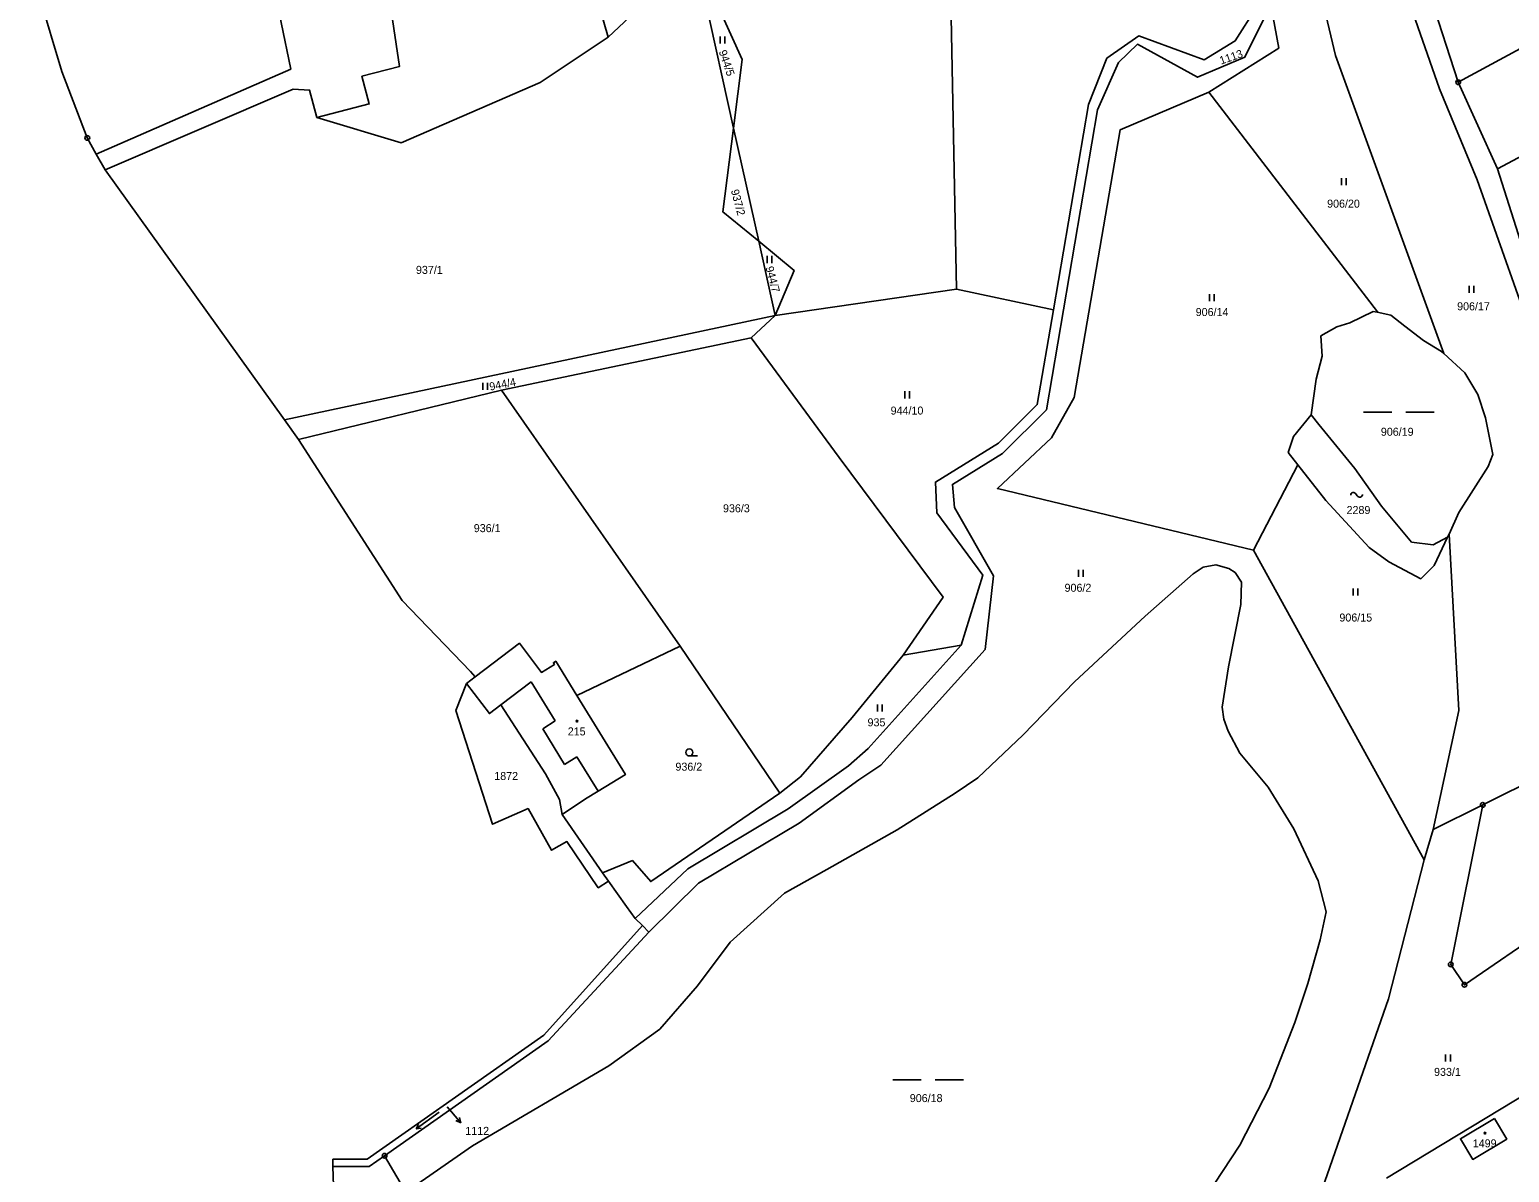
# Model space of a CAD drawing. Extents: x -680203 to -673936, y -1102717 to -1093650.
# Drawn here: x -679923.7 to -679609.4, y -1097761.8 to -1097519.2 of the extents above; entities that cross this region are included whole.
import ezdxf

# ---------------------------------------------------------------- set-up
doc = ezdxf.new("R2010")
doc.units = 0
for name, color, linetype in [('SOxx02xx_Koleje_param další_Popis10', 7, 'Continuous'), ('SOxx02xx_Staničení_Popis10', 7, 'Continuous'), ('SOxxxxxx_Koleje_hlavní_body_Popis10', 7, 'Continuous'), ('SOxxxxxx_Koleje_param další_Popis10', 7, 'Continuous'), ('SOxxxxxx_Osa_bod_P', 7, 'Continuous'), ('SOxxxxxx_Staničení_Popis10', 7, 'Continuous'), ('x_prac', 7, 'Continuous')]:
    doc.layers.add(name, color=color, linetype=linetype)

msp = doc.modelspace()

# ---------------------------------------------------------------- linework, layer by layer
at = {"layer": 'SOxx02xx_Koleje_param další_Popis10'}
for centre, radius in [((-679620.28, -1097530.33), 0.5), ((-679620.28, -1097530.33), 0.0303), ((-679911.42, -1097542.15), 0.5), ((-679911.42, -1097542.15), 0.0303), ((-679615.07, -1097683.75), 0.5), ((-679615.07, -1097683.75), 0.0303), ((-679621.87, -1097717.62), 0.5), ((-679621.87, -1097717.62), 0.0303), ((-679618.97, -1097721.95), 0.5), ((-679618.97, -1097721.95), 0.0303), ((-679848.3, -1097758.24), 0.5), ((-679848.3, -1097758.24), 0.0303)]:
    msp.add_circle(centre, radius, dxfattribs=at)
at = {"layer": 'SOxx02xx_Staničení_Popis10'}
for p, q in [((-679834.98, -1097747.84), (-679834.06, -1097748.95)), ((-679834.06, -1097748.95), (-679832.13, -1097751.25)), ((-679832.13, -1097751.25), (-679833.16, -1097750.8)), ((-679832.13, -1097751.25), (-679832.39, -1097750.16))]:
    msp.add_line(p, q, dxfattribs=at)
at = {"layer": 'SOxxxxxx_Koleje_hlavní_body_Popis10'}
for p, q in [((-679777, -1097522.13), (-679777, -1097520.63)), ((-679776, -1097522.13), (-679776, -1097520.63)), ((-679645.1, -1097552.19), (-679645.1, -1097550.69)), ((-679644.1, -1097552.19), (-679644.1, -1097550.69)), ((-679767.03, -1097568.72), (-679767.03, -1097567.22)), ((-679766.03, -1097568.72), (-679766.03, -1097567.22)), ((-679673.09, -1097576.84), (-679673.09, -1097575.34)), ((-679672.09, -1097576.84), (-679672.09, -1097575.34)), ((-679617.93, -1097575.05), (-679617.93, -1097573.55)), ((-679616.93, -1097575.05), (-679616.93, -1097573.55)), ((-679827.43, -1097595.67), (-679827.43, -1097594.17)), ((-679826.43, -1097595.67), (-679826.43, -1097594.17)), ((-679737.83, -1097597.45), (-679737.83, -1097595.95)), ((-679736.83, -1097597.45), (-679736.83, -1097595.95)), ((-679640.37, -1097600.39), (-679634.37, -1097600.39)), ((-679631.37, -1097600.39), (-679625.37, -1097600.39)), ((-679700.9, -1097635.33), (-679700.9, -1097633.83)), ((-679699.9, -1097635.33), (-679699.9, -1097633.83)), ((-679642.62, -1097639.31), (-679642.62, -1097637.81)), ((-679641.62, -1097639.31), (-679641.62, -1097637.81)), ((-679743.6, -1097663.96), (-679743.6, -1097662.46)), ((-679742.6, -1097663.96), (-679742.6, -1097662.46)), ((-679783.57, -1097673.37), (-679781.82, -1097673.37)), ((-679622.95, -1097738.22), (-679622.95, -1097736.72)), ((-679621.95, -1097738.22), (-679621.95, -1097736.72)), ((-679740.36, -1097742.15), (-679734.36, -1097742.15)), ((-679731.36, -1097742.15), (-679725.36, -1097742.15)), ((-679836.72, -1097749.02), (-679841.58, -1097752.55)), ((-679841.58, -1097752.55), (-679841.08, -1097751.57)), ((-679841.58, -1097752.55), (-679840.49, -1097752.38))]:
    msp.add_line(p, q, dxfattribs=at)
msp.add_circle((-679783.57, -1097672.62), 0.75, dxfattribs=at)
at = {"layer": 'SOxxxxxx_Koleje_param další_Popis10'}
msp.add_line((-679642.01, -1097617.73), (-679641.71, -1097618.13), dxfattribs=at)
for centre in [(-679807.41, -1097665.98), (-679614.58, -1097753.44)]:
    msp.add_circle(centre, 0.175, dxfattribs=at)
for centre, start, end in [((-679642.52, -1097618.02), 29.2914, 181.2189), ((-679641.2, -1097617.84), 209.2914, 1.2189)]:
    msp.add_arc(centre, 0.588, start, end, dxfattribs=at)
at = {"layer": 'SOxxxxxx_Staničení_Popis10'}
for p, q in [((-679817.19, -1097657.63), (-679823.62, -1097662.54)), ((-679812.09, -1097665.94), (-679817.19, -1097657.63)), ((-679814.68, -1097667.6), (-679812.09, -1097665.94)), ((-679810.07, -1097675.2), (-679814.68, -1097667.6)), ((-679807.43, -1097673.54), (-679810.07, -1097675.2)), ((-679807.43, -1097673.54), (-679802.94, -1097680.86))]:
    msp.add_line(p, q, dxfattribs=at)
at = {"layer": 'x_prac'}
for p, q in [((-679632.9, -1097491.46), (-679620.28, -1097530.33)), ((-679782.31, -1097503.4), (-679800.78, -1097520.73)), ((-679774.17, -1097540.07), (-679782.31, -1097503.4)), ((-679923.68, -1097505.11), (-679916.8, -1097528.04)), ((-679800.78, -1097520.73), (-679805.59, -1097504.27)), ((-679916.8, -1097528.04), (-679911.42, -1097542.15)), ((-679620.28, -1097530.33), (-679611.97, -1097548.71)), ((-679774.17, -1097540.07), (-679768.84, -1097564.1)), ((-679911.42, -1097542.15), (-679909.52, -1097545.58)), ((-679909.52, -1097545.58), (-679907.65, -1097548.96)), ((-679907.65, -1097548.96), (-679869.55, -1097602.01)), ((-679765.34, -1097579.89), (-679768.84, -1097564.1)), ((-679765.34, -1097579.89), (-679726.83, -1097574.23)), ((-679706.26, -1097578.66), (-679726.83, -1097574.23)), ((-679638.33, -1097579), (-679637.5, -1097579.17)), ((-679637.5, -1097579.17), (-679634.6, -1097579.78)), ((-679869.55, -1097602.01), (-679765.34, -1097579.89)), ((-679770.43, -1097584.58), (-679765.34, -1097579.89)), ((-679770.43, -1097584.58), (-679823.47, -1097595.71)), ((-679623.82, -1097587.51), (-679623.35, -1097587.94)), ((-679623.35, -1097587.94), (-679618.9, -1097592.04)), ((-679823.47, -1097595.71), (-679866.56, -1097606.2)), ((-679823.47, -1097595.71), (-679785.54, -1097650.03)), ((-679866.56, -1097606.2), (-679869.55, -1097602.01)), ((-679654.32, -1097611.53), (-679656.36, -1097608.93)), ((-679663.75, -1097629.66), (-679654.32, -1097611.53)), ((-679648.36, -1097619.16), (-679654.32, -1097611.53)), ((-679620.17, -1097621.71), (-679622.23, -1097626.27)), ((-679622.23, -1097626.27), (-679622.53, -1097626.95)), ((-679627.54, -1097695.39), (-679663.75, -1097629.66)), ((-679785.54, -1097650.03), (-679807.47, -1097660.53)), ((-679764.38, -1097681.26), (-679785.54, -1097650.03)), ((-679725.85, -1097649.87), (-679738.15, -1097651.97)), ((-679830.92, -1097657.97), (-679829.06, -1097656.57)), ((-679830.05, -1097655.47), (-679829.06, -1097656.57)), ((-679615.07, -1097683.75), (-679586.39, -1097669.42)), ((-679802.01, -1097698.19), (-679810.57, -1097685.83)), ((-679625.57, -1097689), (-679615.07, -1097683.75)), ((-679621.87, -1097717.62), (-679615.07, -1097683.75)), ((-679627.54, -1097695.39), (-679625.57, -1097689)), ((-679800.76, -1097699.92), (-679802.01, -1097698.19)), ((-679800.76, -1097699.92), (-679796.89, -1097705.3)), ((-679796.89, -1097705.3), (-679795.05, -1097707.85)), ((-679795.05, -1097707.85), (-679793.55, -1097709.39)), ((-679792.17, -1097710.77), (-679793.55, -1097709.39)), ((-679635.48, -1097763.02), (-679592.81, -1097737.2)), ((-679848.3, -1097758.24), (-679843.77, -1097765.95)), ((-679858.42, -1097787.72), (-679859.29, -1097760.5))]:
    msp.add_line(p, q, dxfattribs=at)
for points in [[(-679697.7, -1097442.94), (-679689.7, -1097446.49), (-679683.73, -1097456.98), (-679680.55, -1097466.87), (-679703.19, -1097477.29), (-679707.53, -1097479.28), (-679701.61, -1097487.47), (-679698.9, -1097491.23), (-679689.83, -1097500.25), (-679682.67, -1097510.09), (-679676.78, -1097512.94), (-679663.2, -1097505.8), (-679663.07, -1097514.31), (-679667.63, -1097521.55), (-679674.26, -1097525.54), (-679688.11, -1097520.46), (-679694.89, -1097525.25), (-679698.82, -1097535.04), (-679706.26, -1097578.66)], [(-679580.6, -1097456.83), (-679564.73, -1097500.23), (-679620.28, -1097530.33)], [(-679726.83, -1097574.23), (-679728.02, -1097512.93), (-679740.72, -1097461.89)], [(-679616.24, -1097551.02), (-679624.27, -1097531.76), (-679639.65, -1097487.72)], [(-679782.31, -1097503.4), (-679772.33, -1097525.51), (-679774.17, -1097540.07)], [(-679660.53, -1097510.67), (-679652.04, -1097500.76), (-679646.35, -1097524.62), (-679623.35, -1097587.94)], [(-679862.66, -1097537.85), (-679851.56, -1097534.94), (-679853.1, -1097529.07), (-679845.12, -1097526.98), (-679847.05, -1097514.2), (-679848.37, -1097505.43), (-679860.75, -1097507.29), (-679860.69, -1097507.58), (-679871.96, -1097509.27)], [(-679871.96, -1097509.27), (-679870.24, -1097517.66), (-679868.21, -1097527.54), (-679909.52, -1097545.58)], [(-679660.1, -1097513.91), (-679665.57, -1097524.98), (-679675.63, -1097529.29), (-679688.38, -1097522.26), (-679692.44, -1097526.14), (-679696.89, -1097536.16), (-679707.75, -1097599.91), (-679717.04, -1097609.19), (-679727.7, -1097615.71), (-679727.27, -1097620.65), (-679718.95, -1097635.16), (-679720.72, -1097650.74), (-679742.91, -1097675.32), (-679747.6, -1097678.46), (-679760.25, -1097687.62), (-679781.61, -1097700.4), (-679792.17, -1097710.77)], [(-679673.23, -1097532.43), (-679658.38, -1097523.09), (-679660.1, -1097513.91)], [(-679862.66, -1097537.85), (-679844.79, -1097543.21), (-679815.24, -1097530.42), (-679800.78, -1097520.73)], [(-679514.86, -1097609.78), (-679490.5, -1097595.73), (-679519.99, -1097545.23), (-679527.92, -1097549.62), (-679537.92, -1097530.65), (-679557.59, -1097519.77), (-679611.97, -1097548.71)], [(-679907.65, -1097548.96), (-679867.67, -1097531.78), (-679864.22, -1097531.98), (-679862.66, -1097537.85)], [(-679663.75, -1097629.66), (-679718.15, -1097616.62), (-679706.69, -1097605.81), (-679701.84, -1097597.26), (-679692.05, -1097540.43), (-679673.23, -1097532.43)], [(-679637.5, -1097579.17), (-679637.45, -1097579.08), (-679673.23, -1097532.43)], [(-679768.84, -1097564.1), (-679776.42, -1097557.85), (-679774.17, -1097540.07)], [(-679611.97, -1097548.71), (-679599.29, -1097588.56), (-679592.23, -1097615.69), (-679588.63, -1097642.49)], [(-679591.05, -1097651.3), (-679595.91, -1097616.24), (-679602.72, -1097589.29), (-679616.24, -1097551.02)], [(-679768.84, -1097564.1), (-679761.32, -1097570.3), (-679765.34, -1097579.89)], [(-679706.26, -1097578.66), (-679709.69, -1097598.76), (-679717.91, -1097606.94), (-679731.31, -1097615.23), (-679730.99, -1097621.72), (-679721.22, -1097634.97), (-679725.85, -1097649.87)], [(-679651.52, -1097600.96), (-679650.48, -1097593.4), (-679649.17, -1097588.47), (-679649.45, -1097584.2), (-679646.05, -1097582.27), (-679643.29, -1097581.43), (-679638.33, -1097579)], [(-679634.6, -1097579.78), (-679631.61, -1097582.09), (-679627.62, -1097585.17), (-679623.82, -1097587.51)], [(-679770.43, -1097584.58), (-679751.75, -1097610.02), (-679729.67, -1097639.63), (-679738.15, -1097651.97)], [(-679618.9, -1097592.04), (-679616.1, -1097596.63), (-679614.49, -1097601.56), (-679612.95, -1097609.34), (-679613.94, -1097611.88), (-679620.17, -1097621.71)], [(-679656.36, -1097608.93), (-679655.24, -1097605.57), (-679651.52, -1097600.96)], [(-679622.53, -1097626.95), (-679625.61, -1097628.58), (-679630.2, -1097627.98), (-679636.57, -1097620.36), (-679642.23, -1097612.32), (-679649.87, -1097602.97), (-679651.52, -1097600.96)], [(-679866.56, -1097606.2), (-679844.55, -1097640.33), (-679830.05, -1097655.47)], [(-679622.53, -1097626.95), (-679625.42, -1097632.96), (-679628.25, -1097635.75), (-679635.04, -1097632.19), (-679639.17, -1097629.08), (-679648.36, -1097619.16)], [(-679625.57, -1097689), (-679620.14, -1097663.69), (-679622.23, -1097626.27)], [(-679843.77, -1097765.95), (-679829.62, -1097756.18), (-679800.7, -1097739.18), (-679789.84, -1097731.36), (-679781.81, -1097722.2), (-679774.87, -1097712.91), (-679763.37, -1097702.49), (-679754.34, -1097697.5), (-679739.41, -1097689.07), (-679727.09, -1097681.3), (-679722.32, -1097677.98), (-679712.66, -1097668.89), (-679701.8, -1097657.62), (-679686.77, -1097643.72), (-679676.54, -1097634.73), (-679674.46, -1097633.28), (-679671.73, -1097632.79), (-679669.01, -1097633.59), (-679667.65, -1097634.43), (-679666.28, -1097636.5), (-679666.48, -1097641.2), (-679669.1, -1097654.47), (-679670.41, -1097663.02), (-679670.09, -1097665.56), (-679669.17, -1097668.13), (-679666.67, -1097672.77), (-679660.64, -1097680), (-679655.19, -1097688.82), (-679650, -1097699.85), (-679648.3, -1097706.44), (-679649.62, -1097712.43), (-679652.21, -1097721.69), (-679654.99, -1097729.96), (-679660.44, -1097743.92), (-679666.63, -1097755.99), (-679677.53, -1097772.59)], [(-679807.47, -1097660.53), (-679811.94, -1097653.26), (-679812.44, -1097653.57), (-679812.21, -1097653.95), (-679814.98, -1097655.65), (-679819.65, -1097649.45), (-679829.06, -1097656.57)], [(-679795.05, -1097707.85), (-679783.9, -1097697.37), (-679762.59, -1097684.63), (-679749.74, -1097675.44), (-679745.56, -1097671.78), (-679725.85, -1097649.87)], [(-679738.15, -1097651.97), (-679749.01, -1097665.19), (-679759.98, -1097677.8), (-679764.38, -1097681.26)], [(-679800.76, -1097699.92), (-679802.92, -1097701.36), (-679809.58, -1097691.54), (-679812.82, -1097693.4), (-679817.81, -1097684.56), (-679825.4, -1097687.87), (-679833.16, -1097663.7), (-679830.92, -1097657.97)], [(-679830.92, -1097657.97), (-679826.03, -1097664.37), (-679823.62, -1097662.54)], [(-679807.47, -1097660.53), (-679797.15, -1097677.33), (-679802.94, -1097680.86), (-679805.6, -1097682.48), (-679810.57, -1097685.83)], [(-679823.62, -1097662.54), (-679814.13, -1097677.18), (-679811.12, -1097682.6), (-679810.57, -1097685.83)], [(-679764.38, -1097681.26), (-679791.75, -1097700.03), (-679795.66, -1097695.58), (-679802.01, -1097698.19)], [(-679651.88, -1097773.07), (-679635.06, -1097724.97), (-679627.54, -1097695.39)], [(-679793.55, -1097709.39), (-679814.44, -1097732.64), (-679851.98, -1097758.98)], [(-679792.17, -1097710.77), (-679813.52, -1097733.85), (-679848.3, -1097758.24)], [(-679601.17, -1097709.82), (-679618.97, -1097721.95), (-679621.87, -1097717.62)], [(-679612.59, -1097750.34), (-679619.8, -1097754.63), (-679617.2, -1097759.04), (-679609.98, -1097754.71), (-679612.59, -1097750.34)], [(-679859.29, -1097760.5), (-679851.59, -1097760.55), (-679848.3, -1097758.24)], [(-679851.98, -1097758.98), (-679859.28, -1097759), (-679859.29, -1097760.5)]]:
    msp.add_lwpolyline(points, dxfattribs=at)

# ---------------------------------------------------------------- texts
at = {"layer": 'SOxxxxxx_Osa_bod_P'}
for s, rotation, p in [('944/5', 289, (-679777.35, -1097523.82)), ('1113', 19, (-679670.64, -1097526.6)), ('937/2', 285, (-679774.76, -1097553.32)), ('944/7', 285, (-679767.41, -1097569.65)), ('944/4', 11, (-679825.87, -1097595.82))]:
    msp.add_text(s, height=1.7, rotation=rotation, dxfattribs=at).set_placement(p)
for s, p in [('906/20', (-679648.12, -1097556.96)), ('937/1', (-679841.63, -1097571.02)), ('906/14', (-679676.03, -1097579.97)), ('906/17', (-679620.51, -1097578.75)), ('944/10', (-679740.82, -1097600.89)), ('906/19', (-679636.71, -1097605.39)), ('936/3', (-679776.42, -1097621.64)), ('2289', (-679643.99, -1097622.01)), ('936/1', (-679829.35, -1097625.85)), ('906/2', (-679703.88, -1097638.51)), ('906/15', (-679645.51, -1097644.83)), ('935', (-679745.72, -1097667.08)), ('215', (-679809.39, -1097669.01)), ('936/2', (-679786.52, -1097676.5)), ('1872', (-679825, -1097678.47)), ('933/1', (-679625.41, -1097741.3)), ('906/18', (-679736.75, -1097746.86)), ('1112', (-679831.15, -1097753.82)), ('1499', (-679617.19, -1097756.47))]:
    msp.add_text(s, height=1.7, dxfattribs=at).set_placement(p)

doc.saveas('drawing.dxf')
